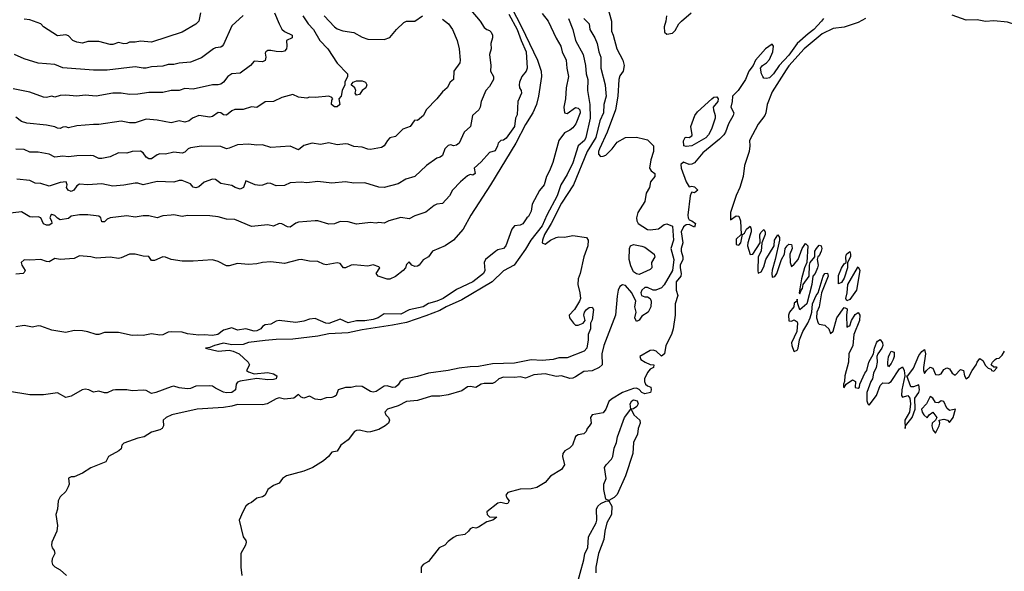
# Model space of a CAD drawing. Header units: metres. Extents: x -46681 to -43747, y -240911 to -237677.
# Tile 259 of 656: x -45118 to -44941, y -240240 to -240140. Entities that reach past the tile are written whole.
import ezdxf

# ---------------------------------------------------------------- set-up
doc = ezdxf.new("R2010")
doc.units = ezdxf.units.M
doc.layers.add('CONTOUR_INDEX', color=1, linetype='Continuous')
doc.layers.add('CONTOUR_INTER', color=3, linetype='Continuous')

msp = doc.modelspace()

# ---------------------------------------------------------------- linework, layer by layer
at = {"layer": 'CONTOUR_INDEX'}
for points, elevation in [([(-45019.34, -240140.02), (-45018.58, -240142.02), (-45018.1, -240144.02), (-45016.73, -240146.52), (-45016.31, -240148.52), (-45016.17, -240150.02), (-45015.9, -240151.02), (-45015.94, -240153.02), (-45015.51, -240155.52), (-45015.42, -240158.02), (-45016.22, -240161.52), (-45016.49, -240162.02), (-45017.64, -240163.02), (-45018.6, -240166.09), (-45019.6, -240168.18), (-45020.77, -240170.02), (-45021.38, -240172.02), (-45023.28, -240175.52), (-45024.1, -240177.41), (-45026.16, -240180.02), (-45027.1, -240181.65), (-45029.17, -240184.52), (-45031.1, -240185.56), (-45033.13, -240187.52), (-45038.6, -240190.78), (-45041.41, -240192.02), (-45042.6, -240192.69), (-45045.1, -240193.68), (-45048.6, -240194.86), (-45051.1, -240195.38), (-45056.6, -240196.18), (-45059.1, -240196.74), (-45062.6, -240196.94), (-45064.6, -240197.35), (-45069.1, -240197.89), (-45072.1, -240197.93), (-45074.1, -240198.12), (-45077.1, -240198.49), (-45078.1, -240198.87), (-45080.1, -240198.89), (-45081.6, -240198.62), (-45083.24, -240199.02), (-45084.1, -240199.39), (-45084.89, -240199.52), (-45082.6, -240200.02), (-45080.6, -240199.86), (-45079.9, -240200.02), (-45078.79, -240200.52), (-45077.2, -240202.02), (-45076.92, -240202.52), (-45077.46, -240203.52), (-45077.1, -240203.75), (-45076.1, -240204.15), (-45073.6, -240203.88), (-45072.6, -240204.13), (-45071.98, -240204.52), (-45072.11, -240205.02), (-45072.6, -240205.17), (-45073.6, -240205.23), (-45075.6, -240204.98), (-45078.6, -240205.43), (-45079.1, -240205.66), (-45079.33, -240206.02), (-45079.48, -240207.02), (-45080.1, -240207.5), (-45081.1, -240207.57), (-45081.6, -240207.43), (-45083.1, -240206.74), (-45083.6, -240206.37), (-45084.1, -240206.3), (-45086.6, -240206.34), (-45087.6, -240206.78), (-45088.1, -240206.85), (-45089.6, -240206.68), (-45090.6, -240206.38), (-45091.1, -240206.45), (-45093.85, -240207.52), (-45094.6, -240207.67), (-45095.6, -240207.13), (-45096.1, -240207.05), (-45098.1, -240207.18), (-45099.1, -240207), (-45101.1, -240207.02), (-45101.6, -240207.1), (-45102.6, -240207.57), (-45103.1, -240207.55), (-45104.1, -240207.25), (-45105.1, -240207.44), (-45105.93, -240207.02), (-45106.6, -240206.89), (-45107.11, -240207.02), (-45109.1, -240208.18), (-45110.1, -240208.39), (-45111.6, -240207.58), (-45114.1, -240207.92), (-45116.6, -240207.9), (-45120.6, -240207.24)], 75), ([(-45042.1, -240140.16), (-45041.04, -240141.02), (-45040.29, -240142.02), (-45039.44, -240144.02), (-45039.09, -240145.52), (-45038.91, -240147.52), (-45038.99, -240148.02), (-45040.03, -240149.52), (-45040.11, -240151.02), (-45040.73, -240151.52), (-45041.27, -240152.52), (-45042.1, -240153.25), (-45043.1, -240154.53), (-45045.07, -240156.52), (-45045.56, -240157.52), (-45046.6, -240158.46), (-45047.1, -240158.4), (-45047.24, -240158.52), (-45047.94, -240159.52), (-45049.27, -240160.02), (-45050.6, -240161.31), (-45051.6, -240161.56), (-45052.04, -240162.02), (-45052.65, -240163.02), (-45053.1, -240163.29), (-45055.1, -240163.66), (-45055.6, -240163.63), (-45056.6, -240163.23), (-45058.1, -240163.11), (-45059.1, -240162.71), (-45059.6, -240162.63), (-45061.1, -240162.82), (-45062.6, -240162.45), (-45064.1, -240162.76), (-45065.6, -240162.54), (-45067.1, -240162.96), (-45068.1, -240163.71), (-45069.6, -240163.07), (-45073.1, -240163.33), (-45074.6, -240162.82), (-45075.6, -240162.87), (-45077.1, -240162.71), (-45079.1, -240162.82), (-45080.6, -240163.43), (-45081.1, -240163.52), (-45082.1, -240163.11), (-45085.6, -240163.08), (-45087.6, -240163.35), (-45087.99, -240163.52), (-45088.6, -240164.14), (-45089.1, -240164.32), (-45090.6, -240164.17), (-45092.1, -240164.53), (-45093.1, -240164.42), (-45093.6, -240164.62), (-45094.6, -240165.34), (-45095.1, -240165.33), (-45095.6, -240165.05), (-45096.1, -240164.29), (-45096.6, -240163.98), (-45098.1, -240164.03), (-45099.1, -240164.3), (-45100.6, -240164.25), (-45102.1, -240164.97), (-45103.6, -240165.26), (-45104.1, -240165.27), (-45105.1, -240164.8), (-45105.6, -240164.73), (-45108.1, -240164.78), (-45109.6, -240164.98), (-45110.6, -240164.84), (-45112.1, -240165.07), (-45113.1, -240164.5), (-45115.1, -240164.15), (-45116.6, -240164.14), (-45117.6, -240163.65), (-45119.1, -240163.59)], 80), ([(-45063.43, -240139.52), (-45061.6, -240141.56), (-45061.1, -240141.88), (-45060.1, -240142.23), (-45058.1, -240142.55), (-45056.6, -240143.38), (-45055.6, -240143.75), (-45052.6, -240143.84), (-45051.6, -240143.44), (-45050.41, -240142.02), (-45049.1, -240140.74), (-45048.6, -240140.52), (-45047.1, -240140.5), (-45045.72, -240139.52)], 80)]:
    msp.add_lwpolyline(points, dxfattribs=dict(at, elevation=elevation))
at = {"layer": 'CONTOUR_INTER'}
for points, elevation in [([(-45031.46, -240134.52), (-45027.82, -240141.52), (-45024.93, -240147.52), (-45024.29, -240149.52), (-45024.25, -240150.52), (-45024.78, -240154.02), (-45025.12, -240155.52), (-45025.79, -240157.02), (-45027.1, -240159.13), (-45028.87, -240162.52), (-45033.44, -240170.02), (-45036.97, -240175.52), (-45038.35, -240178.02), (-45040.14, -240180.02), (-45041.6, -240181.05), (-45043.88, -240182.02), (-45044.6, -240183.03), (-45045.6, -240183.58), (-45046.3, -240184.52), (-45046.6, -240184.73), (-45047.1, -240184.77), (-45047.61, -240184.52), (-45048.1, -240183.95), (-45048.23, -240184.02), (-45048.6, -240184.38), (-45048.79, -240185.02), (-45049.18, -240185.52), (-45050.6, -240186.57), (-45051.6, -240187.06), (-45052.1, -240187.07), (-45053.73, -240186.52), (-45054.06, -240186.02), (-45053.44, -240185.02), (-45053.6, -240184.84), (-45054.6, -240184.47), (-45055.6, -240184.71), (-45058.1, -240184.46), (-45058.6, -240184.54), (-45059.6, -240185.04), (-45059.99, -240185.02), (-45060.6, -240184.24), (-45061.1, -240184.09), (-45063.1, -240184.48), (-45063.6, -240184.37), (-45064.6, -240183.85), (-45066.1, -240183.83), (-45067.6, -240183.51), (-45068.1, -240183.54), (-45070.6, -240184.2), (-45073.1, -240183.95), (-45074.6, -240184.07), (-45075.6, -240184.31), (-45077.1, -240184.38), (-45079.1, -240184.22), (-45080.6, -240184.65), (-45081.1, -240184.63), (-45082.6, -240183.85), (-45083.6, -240183.59), (-45087.1, -240183.8), (-45089.1, -240183.78), (-45091.1, -240183.52), (-45092.1, -240183.06), (-45092.6, -240183.04), (-45094.1, -240183.71), (-45094.6, -240183.67), (-45095.1, -240182.99), (-45096.1, -240182.93), (-45097.6, -240182.56), (-45098.6, -240182.52), (-45100.1, -240183.23), (-45100.6, -240183.3), (-45102.1, -240183.11), (-45104.6, -240183.28), (-45105.6, -240183.01), (-45107.6, -240182.84), (-45108.6, -240183.35), (-45111.1, -240183.53), (-45112.1, -240183.32), (-45113.1, -240183.91), (-45113.6, -240183.89), (-45114.6, -240183.53), (-45116.6, -240183.64), (-45117.6, -240183.57), (-45118.16, -240184.02), (-45118.01, -240184.52), (-45117.43, -240185.52), (-45117.6, -240185.87), (-45117.78, -240186.02), (-45119.1, -240186.16)], 77), ([(-45036.96, -240138.52), (-45035.29, -240140.52), (-45034.6, -240141.65), (-45034.1, -240142.04), (-45033.6, -240142.2), (-45033.29, -240142.52), (-45033.06, -240143.02), (-45033.07, -240143.52), (-45033.39, -240144.52), (-45033.32, -240145.52), (-45033.59, -240146.52), (-45033.35, -240148.52), (-45033.41, -240149.52), (-45032.87, -240150.52), (-45032.88, -240151.02), (-45033.6, -240152.31), (-45034.27, -240153.02), (-45035.15, -240155.02), (-45035.31, -240156.02), (-45035.56, -240156.52), (-45036.69, -240157.52), (-45037.06, -240159.52), (-45038.18, -240160.52), (-45039.1, -240162.53), (-45039.6, -240162.9), (-45040.1, -240163), (-45040.6, -240162.82), (-45041.1, -240162.93), (-45041.68, -240163.52), (-45042.1, -240164.72), (-45042.5, -240165.02), (-45043.1, -240165.22), (-45044.97, -240166.52), (-45047.1, -240168.53), (-45048.71, -240169.02), (-45050.1, -240169.88), (-45052.6, -240170.5), (-45053.6, -240170.47), (-45056.1, -240169.7), (-45058.1, -240169.75), (-45059.6, -240169.49), (-45062.1, -240169.74), (-45064.6, -240169.41), (-45066.6, -240169.7), (-45067.6, -240169.55), (-45069.6, -240169.65), (-45070.6, -240170.14), (-45072.1, -240170.24), (-45073.1, -240169.77), (-45073.6, -240169.71), (-45074.6, -240170.11), (-45075.1, -240170.16), (-45075.89, -240170.02), (-45077.6, -240169.34), (-45078.03, -240170.52), (-45078.6, -240170.82), (-45079.55, -240170.52), (-45080.1, -240170.13), (-45082.1, -240169.78), (-45083.1, -240169.06), (-45083.6, -240169.01), (-45085.1, -240169.54), (-45086.1, -240170.37), (-45086.6, -240170.57), (-45087.1, -240170.43), (-45087.6, -240169.83), (-45089.1, -240169.26), (-45089.6, -240169.27), (-45090.6, -240169.54), (-45093.6, -240169.45), (-45096.1, -240170.04), (-45097.1, -240169.76), (-45097.6, -240169.75), (-45099.6, -240170.12), (-45101.6, -240170.28), (-45103.6, -240169.84), (-45106.1, -240170.03), (-45107.6, -240169.91), (-45108.1, -240170.21), (-45108.63, -240171.02), (-45109.1, -240171.22), (-45109.67, -240171.02), (-45109.95, -240170.52), (-45109.86, -240170.02), (-45110.05, -240169.52), (-45111.1, -240169.63), (-45113.1, -240170.27), (-45114.6, -240169.81), (-45115.6, -240169.75), (-45116.6, -240169.26), (-45118.92, -240169.02)], 79), ([(-45012.44, -240137.52), (-45011.58, -240140.52), (-45011.6, -240142.32), (-45011.29, -240143.02), (-45010.63, -240145.52), (-45009.54, -240147.52), (-45009.3, -240148.52), (-45009.5, -240149.52), (-45010.1, -240150.39), (-45010.25, -240151.02), (-45010.47, -240154.02), (-45010.86, -240156.52), (-45012.37, -240160.52), (-45013.78, -240163.52), (-45013.93, -240164.02), (-45013.93, -240164.52), (-45013.6, -240164.92), (-45013.1, -240164.89), (-45012.6, -240164.66), (-45011.46, -240163.52), (-45010.6, -240162.35), (-45009.1, -240161.48), (-45007.1, -240161.43), (-45005.6, -240161.77), (-45005.1, -240161.94), (-45003.99, -240163.02), (-45004.02, -240164.02), (-45004.51, -240165.52), (-45004.76, -240167.02), (-45004.43, -240167.52), (-45003.76, -240168.02), (-45003.79, -240168.52), (-45004.53, -240169.52), (-45004.75, -240170.52), (-45005.35, -240171.52), (-45005.59, -240173.02), (-45006.82, -240175.02), (-45007.06, -240176.02), (-45007.01, -240176.52), (-45006.76, -240177.02), (-45005.1, -240178.1), (-45004.6, -240178.16), (-45003.1, -240177.97), (-45002.1, -240177.17), (-45001.6, -240177.09), (-45000.6, -240177.5), (-45000.43, -240180.02), (-45000.91, -240181.52), (-45000.37, -240183.52), (-45000.56, -240185.52), (-45002.1, -240188.1), (-45002.6, -240188.61), (-45003.6, -240189.06), (-45004.1, -240189.02), (-45005.1, -240188.56), (-45005.6, -240188.57), (-45006.12, -240189.02), (-45006.29, -240189.52), (-45006.19, -240190.02), (-45005.6, -240190.26), (-45005.1, -240190.23), (-45004.6, -240190.52), (-45004.42, -240191.02), (-45004.5, -240192.02), (-45004.99, -240193.02), (-45006.1, -240193.73), (-45006.6, -240194.44), (-45007.1, -240194.68), (-45007.38, -240194.02), (-45007.15, -240193.02), (-45007.38, -240192.02), (-45007.23, -240191.02), (-45007.91, -240189.52), (-45009.1, -240188.17), (-45009.6, -240188.07), (-45010.1, -240188.37), (-45010.38, -240189.02), (-45010.6, -240190.1), (-45010.9, -240193.52), (-45012.97, -240199.02), (-45013.34, -240200.52), (-45013.3, -240202.52), (-45013.82, -240203.02), (-45015.1, -240203.59), (-45016.6, -240203.71), (-45018.1, -240204.69), (-45018.6, -240204.93), (-45019.1, -240204.98), (-45020.6, -240204.5), (-45021.6, -240204.63), (-45023.6, -240204.11), (-45025.6, -240204.3), (-45027.1, -240204.93), (-45028.1, -240204.7), (-45029.1, -240204.81), (-45031.1, -240204.72), (-45031.93, -240205.02), (-45032.6, -240205.61), (-45033.1, -240205.87), (-45034.6, -240205.88), (-45035.1, -240206.02), (-45036.1, -240206.6), (-45037.1, -240206.41), (-45037.6, -240206.49), (-45038.6, -240207.21), (-45041.1, -240207.94), (-45042.6, -240208.15), (-45044.1, -240208.14), (-45046.6, -240208.96), (-45048.6, -240209.14), (-45050.1, -240209.9), (-45052.05, -240210.52), (-45052.52, -240211.02), (-45052.31, -240211.52), (-45051.82, -240212.02), (-45051.67, -240212.52), (-45051.86, -240213.02), (-45052.46, -240213.52), (-45053.6, -240214.19), (-45055.1, -240214.57), (-45055.6, -240214.65), (-45057.1, -240214.32), (-45057.6, -240214.34), (-45058, -240214.52), (-45059.1, -240216.01), (-45060.45, -240217.02), (-45061.1, -240218.09), (-45062.1, -240218.25), (-45062.7, -240219.02), (-45063.6, -240219.85), (-45065.51, -240221.02), (-45067.1, -240221.69), (-45070.24, -240222.52), (-45070.99, -240223.02), (-45071.6, -240223.84), (-45072.6, -240224.27), (-45073.65, -240225.02), (-45074.1, -240226.04), (-45074.6, -240226.33), (-45075.6, -240226.54), (-45076.6, -240227.37), (-45077.1, -240227.56), (-45077.6, -240228), (-45078.16, -240229.02), (-45078.78, -240230.52), (-45078.09, -240233.52), (-45077.6, -240234.21), (-45077.51, -240234.52), (-45077.63, -240235.02), (-45078.51, -240236.52), (-45078.5, -240239.02), (-45078.29, -240240.52)], 73), ([(-45030.1, -240139.26), (-45028.6, -240142.03), (-45027.91, -240144.02), (-45027, -240146.02), (-45026.85, -240149.02), (-45026.99, -240149.52), (-45027.8, -240150.52), (-45028.18, -240151.52), (-45028.28, -240152.02), (-45028.21, -240152.52), (-45027.9, -240153.02), (-45027.86, -240153.52), (-45028.5, -240155.02), (-45028.6, -240157.4), (-45028.91, -240158.02), (-45029.09, -240159.52), (-45030.6, -240161.64), (-45031.1, -240161.97), (-45031.6, -240162.02), (-45032.08, -240162.52), (-45032.15, -240163.02), (-45032.6, -240163.92), (-45033.6, -240164.19), (-45035.1, -240165.88), (-45036.39, -240167.02), (-45036.23, -240168.02), (-45036.6, -240168.28), (-45037.1, -240168.2), (-45037.6, -240168.39), (-45038.88, -240169.52), (-45040.29, -240171.02), (-45040.82, -240172.02), (-45042.1, -240173.38), (-45043.11, -240173.52), (-45043.6, -240173.76), (-45045.1, -240174.97), (-45047.1, -240175.65), (-45048.1, -240176.16), (-45049.6, -240175.95), (-45051.77, -240176.52), (-45052.6, -240176.95), (-45053.6, -240176.86), (-45054.1, -240176.97), (-45055.1, -240176.84), (-45057.6, -240177.12), (-45059.1, -240176.74), (-45060.6, -240176.65), (-45061.6, -240177.08), (-45062.6, -240177.14), (-45064.6, -240176.54), (-45065.1, -240176.54), (-45068.1, -240176.78), (-45068.6, -240176.93), (-45069.6, -240177.66), (-45070.1, -240177.63), (-45071.1, -240177.05), (-45071.6, -240177.04), (-45072.6, -240177.48), (-45073.6, -240177.25), (-45076.6, -240177.53), (-45079.6, -240176.31), (-45081.1, -240176.23), (-45082.6, -240175.78), (-45084.1, -240175.62), (-45088.1, -240175.56), (-45089.1, -240175.76), (-45090.6, -240175.46), (-45091.1, -240175.48), (-45092.6, -240175.65), (-45093.6, -240175.99), (-45095.1, -240175.65), (-45096.1, -240175.62), (-45097.6, -240175.84), (-45099.1, -240175.61), (-45102.1, -240175.98), (-45102.6, -240176.22), (-45103.1, -240176.7), (-45103.6, -240176.74), (-45103.78, -240176.02), (-45104.1, -240175.71), (-45104.6, -240175.6), (-45106.1, -240175.42), (-45107.6, -240175.45), (-45109.1, -240175.7), (-45109.6, -240176.14), (-45111.1, -240176.37), (-45111.6, -240176.08), (-45112.1, -240175.59), (-45112.6, -240175.4), (-45112.8, -240175.52), (-45112.96, -240176.02), (-45112.65, -240176.52), (-45112.6, -240177.02), (-45113.1, -240177.3), (-45113.6, -240177.31), (-45114.1, -240177.07), (-45114.6, -240176.01), (-45115.1, -240175.8), (-45116.1, -240175.9), (-45116.6, -240175.8), (-45118.1, -240174.91), (-45120.6, -240175.18)], 78), ([(-45072.42, -240139.02), (-45071.61, -240141.02), (-45071.1, -240141.95), (-45070.6, -240142.37), (-45069.22, -240143.02), (-45069.22, -240143.52), (-45070.27, -240144.02), (-45070.17, -240145.02), (-45070.27, -240145.52), (-45070.6, -240145.92), (-45071.1, -240146.03), (-45072.1, -240146.01), (-45073.1, -240145.79), (-45073.6, -240145.8), (-45074.01, -240146.02), (-45074.1, -240146.27), (-45074, -240147.02), (-45074.1, -240147.58), (-45074.6, -240147.83), (-45076.1, -240147.72), (-45076.76, -240148.52), (-45078.6, -240149.89), (-45080.1, -240150.01), (-45080.85, -240150.52), (-45081.61, -240151.52), (-45082.1, -240151.87), (-45082.6, -240151.99), (-45083.6, -240151.99), (-45087.1, -240152.76), (-45088.6, -240152.65), (-45089.6, -240152.99), (-45091.1, -240153.02), (-45092.6, -240153.36), (-45095.1, -240153.4), (-45097.1, -240153.7), (-45098.6, -240153.73), (-45100.1, -240153.51), (-45101.6, -240153.49), (-45104.6, -240154.04), (-45106.6, -240153.84), (-45108.1, -240154.03), (-45110.1, -240153.84), (-45111.1, -240153.93), (-45112.1, -240154.2), (-45112.6, -240154.05), (-45113.6, -240154.27), (-45114.1, -240154.22), (-45116.6, -240153.33), (-45119.6, -240152.71)], 82), ([(-45078.1, -240139.48), (-45080.1, -240141.33), (-45081.6, -240144.7), (-45081.86, -240145.02), (-45082.1, -240145.18), (-45083.1, -240145.35), (-45083.45, -240145.52), (-45085.6, -240147.13), (-45087.6, -240147.89), (-45089.6, -240148.07), (-45090.6, -240148.32), (-45091.6, -240148.32), (-45092.6, -240148.64), (-45094.6, -240148.75), (-45095.6, -240148.98), (-45096.1, -240149.01), (-45097.6, -240148.78), (-45102.6, -240149.33), (-45105.1, -240149.34), (-45110.6, -240148.94), (-45112.1, -240148.32), (-45115.1, -240148.1), (-45117.6, -240147.29), (-45119.35, -240146.52)], 83), ([(-45024.1, -240139.13), (-45023.02, -240140.52), (-45021.6, -240143.55), (-45020.76, -240145.02), (-45020.5, -240146.02), (-45019.81, -240147.52), (-45019.68, -240149.02), (-45019.37, -240150.52), (-45019.8, -240152.52), (-45019.92, -240154.52), (-45020.19, -240156.02), (-45020.1, -240157.02), (-45019.6, -240157.17), (-45018.1, -240156.06), (-45017.6, -240156.18), (-45017.33, -240156.52), (-45017.28, -240157.02), (-45018.05, -240159.02), (-45018.6, -240159.75), (-45019.1, -240160.19), (-45020.1, -240160.66), (-45021.11, -240162.02), (-45022.2, -240166.02), (-45022.76, -240167.52), (-45023.33, -240168.52), (-45023.77, -240170.02), (-45024.6, -240171.03), (-45025.91, -240173.52), (-45026.1, -240174.79), (-45026.6, -240175.76), (-45026.89, -240176.02), (-45027.6, -240177.08), (-45028.1, -240177.34), (-45029.1, -240177.43), (-45029.6, -240178.01), (-45030.68, -240181.02), (-45031.1, -240181.51), (-45032.1, -240181.79), (-45032.47, -240182.02), (-45034.37, -240183.52), (-45034.58, -240184.02), (-45034.44, -240185.52), (-45034.71, -240186.02), (-45036.6, -240187.53), (-45039.6, -240188.91), (-45041.99, -240190.52), (-45043.1, -240191.02), (-45044.6, -240191.47), (-45045.6, -240192.06), (-45048.1, -240192.61), (-45049.6, -240193.34), (-45052.6, -240193.3), (-45053.74, -240194.02), (-45054.6, -240194.31), (-45056.1, -240194.56), (-45057.6, -240194.56), (-45059.1, -240194.91), (-45060.6, -240194.26), (-45062.6, -240195.03), (-45063.14, -240195.02), (-45065.1, -240194.16), (-45066.1, -240194.26), (-45067.1, -240194.66), (-45068.6, -240194.87), (-45071.6, -240194.52), (-45072.1, -240194.64), (-45073.1, -240195.18), (-45074.1, -240195.32), (-45074.6, -240195.59), (-45074.91, -240196.02), (-45075.6, -240196.38), (-45076.1, -240196.43), (-45077.6, -240196.03), (-45079.1, -240196.26), (-45080.1, -240195.83), (-45081.6, -240196.27), (-45082.63, -240197.02), (-45083.6, -240197.23), (-45085.1, -240197.08), (-45086.1, -240197.18), (-45088.1, -240196.9), (-45089.1, -240196.6), (-45091.1, -240196.56), (-45091.6, -240196.6), (-45092.6, -240197.1), (-45093.1, -240197.13), (-45094.6, -240196.9), (-45096.1, -240197.23), (-45097.1, -240197.15), (-45098.1, -240197.24), (-45100.6, -240196.67), (-45103.1, -240196.69), (-45104.1, -240197.02), (-45104.6, -240197.06), (-45106.1, -240196.55), (-45107.1, -240196.38), (-45108.6, -240196.32), (-45110.1, -240196.67), (-45112.6, -240196.25), (-45114.6, -240195.54), (-45115.1, -240195.5), (-45116.1, -240195.73), (-45117.6, -240195.39), (-45119.1, -240195.66)], 76), ([(-45067.3, -240139.52), (-45066.32, -240141.02), (-45065.36, -240142.02), (-45064.26, -240144.02), (-45062.8, -240145.52), (-45061.1, -240148.11), (-45059.27, -240150.02), (-45059.27, -240150.52), (-45059.74, -240151.52), (-45059.75, -240152.02), (-45060.21, -240153.02), (-45060.38, -240154.02), (-45060.82, -240154.52), (-45060.61, -240155.52), (-45061.1, -240155.96), (-45061.6, -240155.97), (-45062.15, -240155.52), (-45062.1, -240154.79), (-45061.87, -240154.52), (-45062.1, -240154.26), (-45062.6, -240154.07), (-45065.1, -240154.28), (-45066.1, -240154.21), (-45066.6, -240154.42), (-45068.1, -240154.21), (-45069.1, -240153.77), (-45071.1, -240154.27), (-45072.6, -240154.99), (-45074.1, -240155.07), (-45075.6, -240156.08), (-45076.6, -240155.99), (-45078.1, -240156.44), (-45079.6, -240156.45), (-45080.1, -240156.66), (-45081.1, -240157.48), (-45081.6, -240157.42), (-45082.1, -240157.05), (-45082.6, -240157), (-45083.6, -240157.7), (-45084.1, -240157.82), (-45086.1, -240157.53), (-45087.23, -240158.02), (-45087.82, -240158.52), (-45088.6, -240158.74), (-45089.6, -240158.47), (-45091.1, -240158.86), (-45093.6, -240158.36), (-45095.6, -240158.22), (-45097.6, -240158.85), (-45098.6, -240158.88), (-45100.1, -240158.56), (-45104.1, -240159.14), (-45105.1, -240159.13), (-45108.1, -240159.42), (-45109.6, -240159.76), (-45110.1, -240159.59), (-45110.6, -240159.63), (-45111.1, -240159.9), (-45111.6, -240159.83), (-45112.1, -240159.55), (-45113.6, -240159.27), (-45117.1, -240158.92), (-45118.1, -240158.61), (-45119.1, -240157.85)], 81), ([(-45085.75, -240139.02), (-45086.08, -240140.52), (-45086.6, -240141.04), (-45089.1, -240142.49), (-45094.6, -240144.33), (-45096.6, -240144.12), (-45097.6, -240144.32), (-45098.6, -240144.31), (-45099.1, -240144.55), (-45099.6, -240144.59), (-45100.6, -240144.37), (-45101.6, -240144.72), (-45102.1, -240144.7), (-45104.1, -240144.15), (-45106.1, -240144.19), (-45107.1, -240144.46), (-45108.1, -240144.29), (-45108.8, -240144.02), (-45109.6, -240143.13), (-45110.1, -240143), (-45111.6, -240143.14), (-45114.1, -240141.55), (-45114.6, -240141), (-45116.6, -240140.26), (-45117.6, -240140.14)], 84), ([(-45016.62, -240140.02), (-45015.6, -240141.02), (-45015.48, -240142.02), (-45014.61, -240143.52), (-45014.21, -240144.52), (-45013.91, -240146.02), (-45013.55, -240147.02), (-45013.51, -240149.02), (-45012.77, -240152.02), (-45012.6, -240153.52), (-45012.58, -240154.02), (-45012.98, -240155.52), (-45013.05, -240157.02), (-45013.68, -240158.52), (-45014.41, -240161.52), (-45015.98, -240164.02), (-45018.44, -240170.02), (-45020.6, -240173.37), (-45022.47, -240177.02), (-45023.68, -240179.02), (-45024.08, -240180.02), (-45024.09, -240180.52), (-45023.6, -240180.75), (-45022.6, -240180.02), (-45021.6, -240179.51), (-45021.1, -240179.39), (-45020.1, -240179.5), (-45018.6, -240179.18), (-45016.1, -240179.54), (-45015.81, -240180.02), (-45015.9, -240181.02), (-45016.6, -240183.02), (-45017.25, -240186.02), (-45017.61, -240187.02), (-45017.65, -240188.02), (-45017.29, -240189.52), (-45017.22, -240190.52), (-45017.37, -240191.02), (-45018.26, -240192.52), (-45019.26, -240193.52), (-45019.17, -240194.02), (-45018.45, -240195.02), (-45018.1, -240195.38), (-45017.6, -240195.35), (-45016.72, -240195.02), (-45016.37, -240194.52), (-45016.57, -240193.52), (-45016.48, -240193.02), (-45016.12, -240192.52), (-45015.6, -240192.19), (-45015.1, -240192.13), (-45014.87, -240192.52), (-45015.1, -240194.39), (-45015.4, -240195.02), (-45015.36, -240196.02), (-45015.84, -240197.02), (-45015.83, -240198.02), (-45016.03, -240199.52), (-45016.53, -240200.02), (-45019.6, -240201.26), (-45021.1, -240201.26), (-45022.1, -240201.53), (-45024.1, -240201.75), (-45026.1, -240201.63), (-45029.1, -240202.21), (-45033.1, -240202.3), (-45035.6, -240202.83), (-45037.1, -240202.86), (-45039.1, -240203.1), (-45041.1, -240203.51), (-45044.6, -240203.99), (-45046.6, -240204.61), (-45049.1, -240205.07), (-45049.73, -240205.52), (-45050.1, -240206.13), (-45050.6, -240206.56), (-45051.1, -240206.58), (-45052.1, -240206.28), (-45052.6, -240206.35), (-45054.1, -240207.3), (-45054.6, -240207.44), (-45055.1, -240207.34), (-45056.6, -240206.44), (-45057.6, -240206.33), (-45058.6, -240206.57), (-45059.6, -240206.59), (-45060.94, -240207.02), (-45061.29, -240208.02), (-45061.6, -240208.22), (-45062.1, -240208.4), (-45063.1, -240208.47), (-45064.1, -240208.8), (-45065.1, -240208.68), (-45066.1, -240208.17), (-45067.1, -240208.5), (-45067.6, -240208.33), (-45068.1, -240207.86), (-45068.95, -240208.52), (-45070.6, -240208.68), (-45071.6, -240208.48), (-45072.1, -240208.62), (-45073.77, -240209.52), (-45074.6, -240209.73), (-45079.1, -240209.66), (-45080.1, -240209.99), (-45081.6, -240210.22), (-45086.36, -240210.52), (-45090.95, -240211.52), (-45091.96, -240212.02), (-45092.51, -240212.52), (-45092.47, -240213.52), (-45092.69, -240214.02), (-45093.1, -240214.26), (-45094.6, -240214.68), (-45095.97, -240215.52), (-45097.1, -240215.73), (-45099.6, -240216.67), (-45099.97, -240217.02), (-45100.1, -240217.65), (-45100.5, -240218.02), (-45102.39, -240219.02), (-45102.85, -240220.02), (-45105.6, -240221.09), (-45107.1, -240222.08), (-45108.6, -240222.72), (-45109.1, -240222.72), (-45109.6, -240222.96), (-45109.5, -240224.02), (-45109.66, -240224.52), (-45110.1, -240225.36), (-45111.1, -240226.31), (-45111.46, -240227.02), (-45111.61, -240228.52), (-45111.89, -240229.52), (-45111.56, -240231.52), (-45111.68, -240232.52), (-45112.61, -240234.52), (-45112.7, -240235.02), (-45112.56, -240235.52), (-45112.17, -240236.02), (-45112.07, -240236.52), (-45112.55, -240237.52), (-45112.63, -240238.02), (-45112.49, -240238.52), (-45112.1, -240238.97), (-45111.1, -240239.48), (-45109.95, -240240.52)], 74), ([(-44973.31, -240140.02), (-44973.7, -240140.52), (-44975.1, -240142.04), (-44976.1, -240142.78), (-44978.1, -240144.57), (-44979.6, -240146.66), (-44981.34, -240148.52), (-44982.34, -240150.02), (-44983.1, -240150.72), (-44983.6, -240150.88), (-44984.1, -240150.8), (-44984.3, -240150.52), (-44984.54, -240150.02), (-44984.7, -240149.02), (-44984.36, -240148.52), (-44983.61, -240148.02), (-44983.1, -240147.4), (-44982.51, -240146.02), (-44982.34, -240145.02), (-44982.6, -240144.65), (-44983.82, -240145.52), (-44985.58, -240147.52), (-44986, -240148.52), (-44986.83, -240149.52), (-44987.42, -240151.02), (-44988.74, -240153.02), (-44989.78, -240154.02), (-44989.85, -240155.02), (-44990.08, -240156.02), (-44989.51, -240157.02), (-44989.64, -240157.52), (-44990.49, -240159.02), (-44991.03, -240160.52), (-44991.35, -240161.02), (-44992.1, -240161.78), (-44995.1, -240164.29), (-44996.6, -240166.05), (-44997.1, -240166.32), (-44997.6, -240166.34), (-44998.6, -240165.95), (-44999.1, -240166.38), (-44999.03, -240167.02), (-44998.12, -240169.52), (-44997.6, -240170.41), (-44997.1, -240170.3), (-44996.6, -240170.38), (-44996.02, -240171.02), (-44996.6, -240171.47), (-44997.1, -240171.34), (-44997.23, -240171.52), (-44997.39, -240172.02), (-44997.81, -240175.52), (-44997.78, -240176.02), (-44997.6, -240176.35), (-44997.07, -240176.52), (-44996.41, -240177.02), (-44996.6, -240177.65), (-44997.6, -240177.2), (-44998.1, -240177.23), (-44998.6, -240177.59), (-44999.01, -240178.52), (-44998.72, -240180.52), (-44999.04, -240181.52), (-44999.03, -240182.02), (-44998.7, -240183.02), (-44998.72, -240183.52), (-44999.21, -240184.52), (-44999.23, -240185.02), (-44999.02, -240186.02), (-44999.09, -240186.52), (-44999.92, -240187.52), (-44999.93, -240189.02), (-44999.6, -240190.02), (-45000.09, -240191.52), (-45000.09, -240193.52), (-45000.46, -240196.02), (-45000.79, -240197.02), (-45001.78, -240199.02), (-45002.06, -240200.52), (-45002.6, -240200.94), (-45003.55, -240200.02), (-45004.1, -240199.84), (-45004.6, -240199.94), (-45006.51, -240201.02), (-45006.33, -240201.52), (-45005.53, -240202.02), (-45004.6, -240202.42), (-45003.96, -240202.52), (-45004.01, -240203.02), (-45004.6, -240203.32), (-45005.1, -240203.89), (-45005.65, -240205.02), (-45005.67, -240205.52), (-45005.44, -240206.02), (-45005.1, -240206.3), (-45004.49, -240206.52), (-45004.41, -240207.02), (-45004.59, -240207.52), (-45005.6, -240207.77), (-45006.1, -240207.51), (-45006.6, -240206.94), (-45007.1, -240206.71), (-45007.6, -240206.75), (-45009.6, -240207.52), (-45011.6, -240208.68), (-45012.1, -240209.15), (-45012.6, -240210.52), (-45013.1, -240211.18), (-45015.1, -240211.54), (-45015.37, -240212.02), (-45015.29, -240213.02), (-45015.6, -240213.6), (-45016.02, -240214.02), (-45016.16, -240214.52), (-45016.6, -240214.96), (-45017.6, -240215.14), (-45018.1, -240215.45), (-45018.64, -240217.02), (-45019.16, -240217.52), (-45020.03, -240218.02), (-45020.41, -240218.52), (-45020.43, -240219.02), (-45020.07, -240220.52), (-45020.6, -240221.37), (-45022.6, -240222.59), (-45023.6, -240223.72), (-45025.1, -240224.64), (-45026.1, -240224.89), (-45028.1, -240224.94), (-45030.31, -240225.52), (-45030.69, -240226.02), (-45030.47, -240226.52), (-45030.04, -240227.02), (-45030.3, -240227.52), (-45030.6, -240227.59), (-45031.6, -240227.32), (-45032.1, -240227.47), (-45034.1, -240229.02), (-45034.03, -240229.52), (-45033.6, -240229.91), (-45032.3, -240230.02), (-45033, -240230.52), (-45034.1, -240230.82), (-45035.6, -240231.81), (-45036.1, -240231.96), (-45036.6, -240231.88), (-45037.1, -240232.09), (-45037.4, -240232.52), (-45038.1, -240233.1), (-45039.6, -240233.38), (-45040.1, -240233.68), (-45041.1, -240234.4), (-45041.71, -240235.02), (-45042.68, -240235.52), (-45044.6, -240237.98), (-45045.6, -240238.52), (-45045.93, -240239.02), (-45045.98, -240240.02)], 72), ([(-45001.66, -240139.52), (-45001.78, -240140.52), (-45002.1, -240141.52), (-45002.02, -240142.52), (-45001.6, -240142.85), (-45000.6, -240142.68), (-45000.1, -240142.17), (-44999.42, -240141.02), (-44998.99, -240140.52), (-44997.2, -240139.02)], 72), ([(-44965.73, -240140.02), (-44967.1, -240140.75), (-44969.6, -240141.58), (-44971.6, -240141.86), (-44973.6, -240142.79), (-44976.82, -240145.52), (-44979.6, -240148.58), (-44980.1, -240149.28), (-44982.6, -240153.25), (-44983.51, -240155.52), (-44983.73, -240157.02), (-44983.95, -240157.52), (-44985.1, -240159.11), (-44986.71, -240162.02), (-44986.66, -240163.02), (-44986.78, -240164.02), (-44987.57, -240166.52), (-44987.86, -240168.52), (-44988.42, -240170.52), (-44989.1, -240171.99), (-44990.13, -240175.02), (-44990.1, -240176.38), (-44989.1, -240175.6), (-44988.6, -240175.69), (-44988.34, -240176.52), (-44988.2, -240179.02), (-44989.1, -240179.86), (-44989.1, -240180.79), (-44988.6, -240180.93), (-44988.25, -240180.52), (-44987.94, -240179.02), (-44987.6, -240178.74), (-44987.23, -240178.02), (-44986.6, -240177.48), (-44986.4, -240178.02), (-44986.4, -240178.52), (-44987.02, -240180.52), (-44987.06, -240181.02), (-44986.6, -240182.62), (-44986.1, -240182.54), (-44984.77, -240180.52), (-44984.85, -240179.02), (-44984.6, -240178.56), (-44984.1, -240178.12), (-44983.88, -240178.52), (-44983.85, -240179.02), (-44984.47, -240180.52), (-44984.59, -240182.02), (-44985.13, -240183.02), (-44985.2, -240185.52), (-44985.1, -240186), (-44984.6, -240185.74), (-44984.1, -240184.83), (-44983.76, -240183.52), (-44982.23, -240181.02), (-44982.16, -240180.02), (-44981.6, -240179.07), (-44981.29, -240179.52), (-44981.27, -240180.02), (-44982.03, -240183.52), (-44982.6, -240185.44), (-44982.68, -240186.02), (-44982.6, -240186.68), (-44982.1, -240186.59), (-44981.76, -240186.02), (-44980.91, -240183.52), (-44980.35, -240182.52), (-44980.24, -240181.52), (-44979.91, -240181.02), (-44979.6, -240180.76), (-44979.1, -240180.83), (-44979.03, -240181.02), (-44979, -240181.52), (-44979.42, -240182.52), (-44979.34, -240184.02), (-44979.1, -240184.74), (-44978.6, -240184.34), (-44977.92, -240183.52), (-44977.2, -240181.52), (-44976.6, -240180.63), (-44976.18, -240181.02), (-44976.33, -240184.02), (-44976.77, -240185.02), (-44977.33, -240187.02), (-44977.73, -240189.52), (-44977.6, -240189.71), (-44977.36, -240189.02), (-44977.1, -240188.73), (-44977, -240188.02), (-44975.9, -240186.52), (-44975.85, -240184.52), (-44975.73, -240184.02), (-44974.92, -240183.02), (-44974.87, -240182.02), (-44974.62, -240181.52), (-44974.1, -240180.91), (-44973.75, -240181.02), (-44973.66, -240181.52), (-44973.74, -240182.02), (-44974.1, -240182.84), (-44974.33, -240183.02), (-44974.48, -240183.52), (-44974.3, -240184.52), (-44974.4, -240185.02), (-44974.85, -240186.02), (-44975.26, -240186.52), (-44975.47, -240188.02), (-44976.34, -240191.52), (-44977.6, -240192.58), (-44977.97, -240191.52), (-44978.1, -240190.68), (-44978.12, -240191.02), (-44978.6, -240191.4), (-44978.71, -240192.02), (-44979.46, -240193.02), (-44979.65, -240193.52), (-44979.6, -240194.59), (-44979.1, -240194.62), (-44978.6, -240194.42), (-44978.1, -240194.78), (-44978.02, -240195.02), (-44978.16, -240196.52), (-44979.14, -240198.52), (-44979.08, -240199.02), (-44978.7, -240200.02), (-44978.6, -240200.12), (-44978.1, -240199.85), (-44977.89, -240199.52), (-44977.64, -240198.02), (-44977.05, -240196.52), (-44976.18, -240195.02), (-44975.77, -240194.02), (-44975.47, -240193.02), (-44975.31, -240191.52), (-44974.68, -240190.02), (-44974.29, -240189.52), (-44973.4, -240186.52), (-44973.1, -240186.04), (-44972.6, -240185.96), (-44972.51, -240186.52), (-44973.71, -240189.52), (-44974.1, -240192.02), (-44974.55, -240193.02), (-44974.59, -240194.02), (-44974.3, -240195.02), (-44974.1, -240195.18), (-44973.1, -240195.38), (-44972.89, -240195.52), (-44972.39, -240196.02), (-44972.1, -240196.83), (-44971.6, -240196.44), (-44970.9, -240194.02), (-44969.6, -240192.18), (-44969.1, -240192.34), (-44969.06, -240192.52), (-44969.19, -240193.52), (-44969.1, -240195.74), (-44968.86, -240195.52), (-44968.6, -240195.48), (-44968.28, -240194.52), (-44967.6, -240193.44), (-44967.1, -240193.07), (-44966.75, -240193.52), (-44966.86, -240194.52), (-44967.86, -240197.02), (-44968.06, -240199.02), (-44968.78, -240200.52), (-44968.81, -240202.02), (-44969.47, -240204.52), (-44969.54, -240205.52), (-44969.73, -240206.02), (-44969.7, -240206.52), (-44969.6, -240206.59), (-44969.23, -240206.02), (-44968.1, -240205.24), (-44967.55, -240205.52), (-44967.6, -240206.62), (-44967.1, -240206.74), (-44966.85, -240206.52), (-44966.8, -240206.02), (-44965.89, -240204.02), (-44965.51, -240203.52), (-44965.14, -240202.02), (-44964.31, -240200.52), (-44964.15, -240199.52), (-44963.76, -240198.52), (-44963.6, -240198.25), (-44963.1, -240197.91), (-44962.69, -240198.52), (-44962.65, -240199.02), (-44962.82, -240199.52), (-44963.53, -240200.52), (-44963.7, -240201.02), (-44963.62, -240202.02), (-44963.84, -240203.02), (-44964.31, -240204.02), (-44964.47, -240205.02), (-44964.79, -240205.52), (-44965.5, -240207.52), (-44965.5, -240209.02), (-44965.34, -240209.52), (-44965.1, -240209.81), (-44963.76, -240208.02), (-44963.1, -240206.25), (-44962.6, -240205.75), (-44961.6, -240205.82), (-44961.1, -240205.49), (-44959.6, -240203.23), (-44959.1, -240202.86), (-44958.8, -240203.52), (-44958.63, -240204.52), (-44959.2, -240207.02), (-44959.23, -240208.02), (-44959.1, -240208.32), (-44958.1, -240208.02), (-44957.75, -240208.52), (-44957.61, -240209.52), (-44957.83, -240211.02), (-44958.64, -240212.52), (-44958.6, -240213.97), (-44958.53, -240213.52), (-44957.34, -240212.02), (-44956.8, -240210.52), (-44956.85, -240208.52), (-44956.15, -240207.52), (-44956.01, -240207.02), (-44956.1, -240206.13), (-44957.1, -240206.46), (-44957.6, -240206.46), (-44958.28, -240204.52), (-44958.1, -240204.47), (-44957.1, -240203.1), (-44956.1, -240200.84), (-44955.6, -240200.09), (-44955.1, -240199.77), (-44954.92, -240200.52), (-44955.28, -240203.02), (-44955.28, -240203.52), (-44955.1, -240204.09), (-44954.75, -240203.52), (-44954.1, -240202.96), (-44953.6, -240203.14), (-44953.1, -240204.23), (-44952.6, -240204.29), (-44952.1, -240204.11), (-44951.6, -240203.37), (-44951.1, -240203.05), (-44950.6, -240203.25), (-44950.1, -240204.02), (-44949.6, -240204.37), (-44948.6, -240203.34), (-44948.05, -240203.52), (-44947.89, -240204.52), (-44947.6, -240205.03), (-44947.1, -240204.7), (-44946.49, -240203.52), (-44945.79, -240202.52), (-44945.6, -240202), (-44945.1, -240201.35), (-44944.6, -240201.73), (-44944.1, -240202.6), (-44943.6, -240203.09), (-44943.1, -240203.28), (-44942.99, -240203.52), (-44942.6, -240203.63), (-44941.97, -240203.02), (-44942.1, -240202.9), (-44942.6, -240202.92), (-44943.07, -240202.52), (-44942.82, -240202.02), (-44942.38, -240201.52), (-44942.1, -240201.35), (-44941.6, -240201.28), (-44941.1, -240200.75), (-44940.65, -240200.02)], 71), ([(-44910.02, -240140.02), (-44911.1, -240140.52), (-44912.1, -240141.23), (-44913.6, -240141.73), (-44914.12, -240142.02), (-44915.1, -240142.87), (-44916.6, -240143.45), (-44917.1, -240143.79), (-44917.62, -240143.52), (-44917.62, -240143.02), (-44918.1, -240142.94), (-44919.6, -240143.8), (-44921.6, -240143.92), (-44928.1, -240142.69), (-44931.6, -240141.58), (-44934.1, -240141.78), (-44935.6, -240141.49), (-44938.6, -240141.2), (-44940.1, -240140.7), (-44942.6, -240140.45), (-44944.1, -240140.6), (-44945.6, -240140.3), (-44947.6, -240140.32), (-44950.1, -240139.43)], 71), ([(-45058.21, -240151.52), (-45057.6, -240151.29), (-45056.6, -240151.26), (-45056.02, -240151.52), (-45055.78, -240152.02), (-45055.96, -240152.52), (-45056.6, -240153.02), (-45057.1, -240153.73), (-45057.6, -240153.88), (-45057.87, -240153.52), (-45057.76, -240153.02), (-45057.92, -240152.52), (-45058.58, -240152.02), (-45058.21, -240151.52)], 81), ([(-44993.49, -240154.52), (-44993.1, -240154.2), (-44992.6, -240154.15), (-44992.34, -240154.52), (-44992.41, -240155.02), (-44993.22, -240156.02), (-44993.19, -240156.52), (-44992.87, -240157.52), (-44992.87, -240158.02), (-44993.55, -240160.02), (-44994.07, -240161.02), (-44994.6, -240161.55), (-44997.1, -240162.99), (-44998.1, -240163.1), (-44998.53, -240163.02), (-44998.6, -240162.12), (-44998.28, -240161.52), (-44998.1, -240161.42), (-44997.6, -240161.48), (-44997.1, -240161.21), (-44997.02, -240161.02), (-44997.28, -240159.52), (-44996.58, -240157.52), (-44996.1, -240156.89), (-44993.49, -240154.52)], 73), ([(-45008.18, -240181.02), (-45007.6, -240180.83), (-45006.1, -240181.12), (-45005.6, -240181.31), (-45003.92, -240182.52), (-45003.75, -240183.02), (-45004.39, -240184.02), (-45004.34, -240185.02), (-45004.6, -240185.31), (-45006.6, -240186.19), (-45007.1, -240186.12), (-45007.6, -240185.72), (-45008.1, -240184.65), (-45008.39, -240183.52), (-45008.35, -240181.52), (-45008.18, -240181.02)], 74), ([(-44969.18, -240182.52), (-44968.6, -240182.08), (-44968.45, -240182.52), (-44968.49, -240183.02), (-44969, -240184.02), (-44969.03, -240185.02), (-44969.6, -240186.85), (-44970.1, -240187.66), (-44970.6, -240187.89), (-44970.6, -240186.42), (-44970.1, -240185.1), (-44969.6, -240184.27), (-44969.23, -240184.02), (-44969.28, -240183.02), (-44969.18, -240182.52)], 71), ([(-44967.21, -240185.02), (-44967.1, -240184.83), (-44966.8, -240185.52), (-44967.38, -240189.02), (-44968.6, -240190.72), (-44969.1, -240190.94), (-44969.31, -240190.52), (-44969.06, -240189.52), (-44968.97, -240188.02), (-44967.21, -240185.02)], 71), ([(-44961.37, -240200.52), (-44961.1, -240200.07), (-44960.6, -240200.22), (-44960.59, -240201.02), (-44960.77, -240201.52), (-44961.1, -240202.29), (-44961.6, -240202.87), (-44961.74, -240202.52), (-44961.72, -240202.02), (-44961.6, -240201.09), (-44961.37, -240200.52)], 71), ([(-45007.91, -240209.02), (-45007.6, -240208.84), (-45006.95, -240209.02), (-45006.79, -240209.52), (-45007.05, -240210.02), (-45007.6, -240210.44), (-45008.05, -240210.52), (-45007.55, -240211.52), (-45006.49, -240212.52), (-45006.43, -240213.02), (-45006.81, -240214.02), (-45006.92, -240215.02), (-45007.6, -240216.52), (-45007.73, -240218.52), (-45009.1, -240222.54), (-45010.6, -240225.9), (-45011.1, -240226.43), (-45012.1, -240227.01), (-45012.6, -240226.73), (-45012.99, -240225.02), (-45012.98, -240224.02), (-45012.59, -240223.02), (-45012.86, -240221.02), (-45012.59, -240220.52), (-45011.59, -240219.52), (-45011.38, -240219.02), (-45011.11, -240217.52), (-45010.68, -240216.52), (-45010.54, -240215.52), (-45009.24, -240212.02), (-45008.1, -240210.52), (-45008.22, -240209.52), (-45007.91, -240209.02)], 72), ([(-44954.1, -240208.23), (-44954.75, -240209.52), (-44955.63, -240210.52), (-44955.53, -240211.02), (-44955.21, -240211.52), (-44954.6, -240212.06), (-44954.25, -240211.52), (-44953.6, -240211.07), (-44952.88, -240212.02), (-44953.12, -240212.52), (-44953.72, -240213.02), (-44953.79, -240213.52), (-44953.6, -240214.23), (-44953.1, -240214.82), (-44952.46, -240213.52), (-44952.34, -240213.02), (-44952.47, -240212.52), (-44951.6, -240212.3), (-44950.93, -240212.52), (-44950.6, -240212.93), (-44949.96, -240212.02), (-44949.53, -240210.52), (-44950.6, -240210.76), (-44951.1, -240210.3), (-44951.6, -240209.13), (-44952.1, -240209), (-44952.6, -240209.37), (-44953.1, -240209.31), (-44953.6, -240208.5), (-44954.1, -240208.23)], 71), ([(-45017.93, -240242.52), (-45016.6, -240237.67), (-45016.42, -240236.52), (-45015.85, -240235.52), (-45015.78, -240233.52), (-45014.39, -240231.02), (-45014.24, -240230.52), (-45014.31, -240228.52), (-45014.06, -240228.02), (-45013.53, -240227.52)], 72), ([(-45013.53, -240227.52), (-45012.6, -240227.08), (-45012.1, -240227.05), (-45011.51, -240228.02), (-45011.59, -240229.52), (-45012.44, -240231.02), (-45012.81, -240232.52), (-45012.99, -240234.02), (-45013.94, -240236.52), (-45014.43, -240239.02), (-45014.41, -240240.02)], 72)]:
    msp.add_lwpolyline(points, dxfattribs=dict(at, elevation=elevation))

doc.saveas('drawing.dxf')
